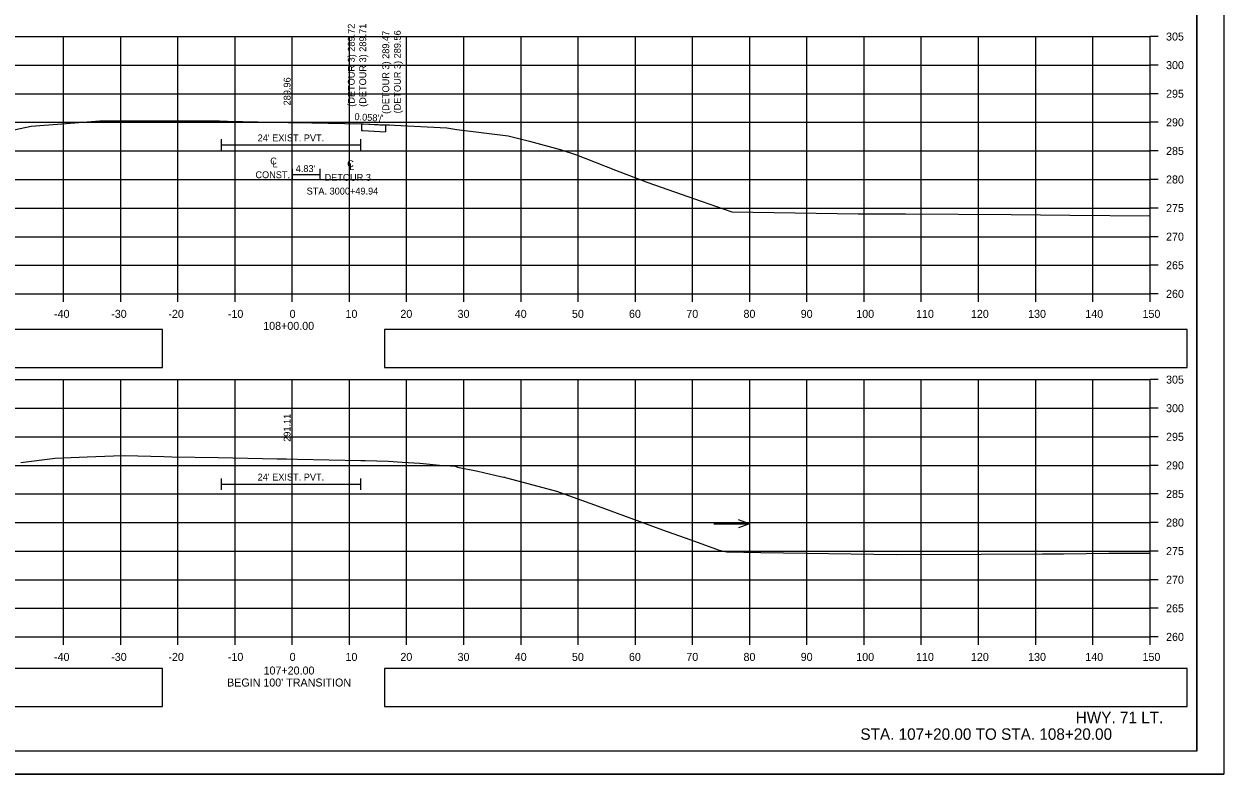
# Model space of a CAD drawing. Extents: x 285 to 4233, y -659 to 3710.
# Drawn here: x 492.4 to 702.2, y -23.8 to 107.3 of the extents above; entities that cross this region are included whole.
import ezdxf

# ---------------------------------------------------------------- set-up
doc = ezdxf.new("R2010")
doc.units = 0
for name, color, linetype in [('R_Alt Surface', 7, 'Continuous'), ('R_Axis', 7, 'Continuous'), ('R_Axis Annot', 7, 'Continuous'), ('R_Border', 7, 'Continuous'), ('R_Detour', 7, 'Continuous'), ('R_Draft', 7, 'Continuous'), ('R_Exist Surface', 7, 'Continuous'), ('R_Grid', 7, 'Continuous'), ('R_No Plot', 7, 'Continuous'), ('R_Water', 7, 'Continuous'), ('R_Water Annot', 7, 'Continuous'), ('R_Xsect Elev', 7, 'Continuous'), ('R_Xsect Slope', 7, 'Continuous')]:
    doc.layers.add(name, color=color, linetype=linetype)

msp = doc.modelspace()

# ---------------------------------------------------------------- linework, layer by layer
at = {"layer": 'R_Alt Surface'}
for points in [[(526.86, 87.19), (526.86, 85.19)], [(526.86, 86.19), (551.22, 86.19)], [(551.22, 87.19), (551.22, 85.19)], [(539.28, 82.03), (539.28, 80.03)], [(544.11, 82.03), (544.11, 80.03)], [(539.28, 81.03), (544.11, 81.03)], [(526.86, 27.86), (526.86, 25.86)], [(551.22, 27.86), (551.22, 25.86)], [(526.86, 26.86), (551.22, 26.86)]]:
    msp.add_lwpolyline(points, dxfattribs=at)
at = {"layer": 'R_Axis'}
for p, q in [((689.28, 60.15), (689.28, 105.15)), ((690.68, 105.15), (689.28, 105.15)), ((690.68, 100.15), (689.28, 100.15)), ((690.68, 95.15), (689.28, 95.15)), ((690.68, 90.15), (689.28, 90.15)), ((690.68, 85.15), (689.28, 85.15)), ((690.68, 80.15), (689.28, 80.15)), ((690.68, 75.15), (689.28, 75.15)), ((690.68, 70.15), (689.28, 70.15)), ((690.68, 65.15), (689.28, 65.15)), ((389.28, 60.15), (689.28, 60.15)), ((499.28, 58.75), (499.28, 60.15)), ((509.28, 58.75), (509.28, 60.15)), ((519.28, 58.75), (519.28, 60.15)), ((529.28, 58.75), (529.28, 60.15)), ((539.28, 58.75), (539.28, 60.15)), ((549.28, 58.75), (549.28, 60.15)), ((559.28, 58.75), (559.28, 60.15)), ((569.28, 58.75), (569.28, 60.15)), ((579.28, 58.75), (579.28, 60.15)), ((589.28, 58.75), (589.28, 60.15)), ((599.28, 58.75), (599.28, 60.15)), ((609.28, 58.75), (609.28, 60.15)), ((619.28, 58.75), (619.28, 60.15)), ((629.28, 58.75), (629.28, 60.15)), ((639.28, 58.75), (639.28, 60.15)), ((649.28, 58.75), (649.28, 60.15)), ((659.28, 58.75), (659.28, 60.15)), ((669.28, 58.75), (669.28, 60.15)), ((679.28, 58.75), (679.28, 60.15)), ((689.28, 58.75), (689.28, 60.15)), ((690.68, 60.15), (689.28, 60.15)), ((689.28, 0.15), (689.28, 45.15)), ((690.68, 45.15), (689.28, 45.15)), ((690.68, 40.15), (689.28, 40.15)), ((690.68, 35.15), (689.28, 35.15)), ((690.68, 30.15), (689.28, 30.15)), ((690.68, 25.15), (689.28, 25.15)), ((690.68, 20.15), (689.28, 20.15)), ((690.68, 15.15), (689.28, 15.15)), ((690.68, 10.15), (689.28, 10.15)), ((690.68, 5.15), (689.28, 5.15)), ((389.28, 0.15), (689.28, 0.15)), ((499.28, -1.25), (499.28, 0.15)), ((509.28, -1.25), (509.28, 0.15)), ((519.28, -1.25), (519.28, 0.15)), ((529.28, -1.25), (529.28, 0.15)), ((539.28, -1.25), (539.28, 0.15)), ((549.28, -1.25), (549.28, 0.15)), ((559.28, -1.25), (559.28, 0.15)), ((569.28, -1.25), (569.28, 0.15)), ((579.28, -1.25), (579.28, 0.15)), ((589.28, -1.25), (589.28, 0.15)), ((599.28, -1.25), (599.28, 0.15)), ((609.28, -1.25), (609.28, 0.15)), ((619.28, -1.25), (619.28, 0.15)), ((629.28, -1.25), (629.28, 0.15)), ((639.28, -1.25), (639.28, 0.15)), ((649.28, -1.25), (649.28, 0.15)), ((659.28, -1.25), (659.28, 0.15)), ((669.28, -1.25), (669.28, 0.15)), ((679.28, -1.25), (679.28, 0.15)), ((689.28, -1.25), (689.28, 0.15)), ((690.68, 0.15), (689.28, 0.15))]:
    msp.add_line(p, q, dxfattribs=at)
at = {"layer": 'R_Axis Annot'}
for points in [[(389.28, 47.26), (516.61, 47.26), (516.61, 53.91), (389.28, 53.91)], [(555.42, 47.25), (695.78, 47.25), (695.78, 53.9), (555.42, 53.9)], [(389.28, -12.05), (516.61, -12.05), (516.61, -5.4), (389.28, -5.4)], [(555.42, -12.05), (695.78, -12.05), (695.78, -5.4), (555.42, -5.4)]]:
    msp.add_lwpolyline(points, close=True, dxfattribs=at)
at = {"layer": 'R_Border'}
for q in [(697.46, 185.61), (381.28, -19.85)]:
    msp.add_line((697.46, -19.85), q, dxfattribs=at)
at = {"layer": 'R_Detour'}
for p, q in [((551.4, 89.87), (551.39, 88.71)), ((555.61, 89.63), (555.6, 88.46))]:
    msp.add_line(p, q, dxfattribs=at)
for points in [[(551.39, 89.87), (551.4, 89.87), (551.61, 89.86), (551.67, 89.86), (555.61, 89.63), (555.86, 89.71), (555.87, 89.71)], [(551.39, 88.71), (551.39, 88.71), (551.61, 88.69), (555.6, 88.46)]]:
    msp.add_lwpolyline(points, dxfattribs=at)
at = {"layer": 'R_Exist Surface'}
for points in [[(486.17, 87.92), (493.65, 89.45), (498.98, 89.89), (505.66, 90.41), (516.31, 90.43), (516.71, 90.43), (526.44, 90.4), (526.54, 90.4), (527.94, 90.36), (538.58, 90.13), (539.77, 90.1), (551.39, 89.87), (554.32, 89.77), (555.97, 89.71), (556.3, 89.7), (557.16, 89.68), (566.33, 89.17), (568.05, 88.9), (577.04, 87.76), (580.74, 86.86), (586.13, 85.37), (588.98, 84.45), (595.83, 81.81), (601.47, 79.6), (610.8, 76.35), (616.13, 74.5), (627.23, 74.33), (638.23, 74.17), (646.51, 74.13), (664.99, 74), (675.27, 73.93), (689.28, 73.78)], [(491.83, 30.65), (497.84, 31.4), (503.41, 31.67), (508.04, 31.82), (510.01, 31.85), (516.85, 31.69), (518.25, 31.67), (526.32, 31.54), (536.64, 31.32), (538.29, 31.29), (540.19, 31.25), (551.26, 31.03), (552.04, 31), (556.13, 30.88), (558.49, 30.73), (561.59, 30.51), (565.61, 30.13), (566.98, 30.04), (567.64, 30.09), (568.2, 29.86), (571.76, 29.11), (575.72, 28.22), (576.26, 28.1), (576.4, 28.07), (576.71, 27.99), (576.98, 27.91), (585.46, 25.65), (592.76, 23), (603.41, 19.08), (604.85, 18.56), (608.97, 17.15), (613.27, 15.53), (613.94, 15.32), (615.25, 15.01), (621.23, 14.91), (644.97, 14.59), (659.72, 14.64), (670.45, 14.66), (674.16, 14.7), (682.05, 14.79), (689.28, 14.82)]]:
    msp.add_lwpolyline(points, dxfattribs=at)
at = {"layer": 'R_Grid'}
for p, q in [((389.28, 105.15), (689.28, 105.15)), ((499.28, 60.15), (499.28, 105.15)), ((509.28, 60.15), (509.28, 105.15)), ((519.28, 60.15), (519.28, 105.15)), ((529.28, 60.15), (529.28, 105.15)), ((539.28, 60.15), (539.28, 105.15)), ((549.28, 60.15), (549.28, 105.15)), ((559.28, 60.15), (559.28, 105.15)), ((569.28, 60.15), (569.28, 105.15)), ((579.28, 60.15), (579.28, 105.15)), ((589.28, 60.15), (589.28, 105.15)), ((599.28, 60.15), (599.28, 105.15)), ((609.28, 60.15), (609.28, 105.15)), ((619.28, 60.15), (619.28, 105.15)), ((629.28, 60.15), (629.28, 105.15)), ((639.28, 60.15), (639.28, 105.15)), ((649.28, 60.15), (649.28, 105.15)), ((659.28, 60.15), (659.28, 105.15)), ((669.28, 60.15), (669.28, 105.15)), ((679.28, 60.15), (679.28, 105.15)), ((689.28, 60.15), (689.28, 105.15)), ((389.28, 100.15), (689.28, 100.15)), ((389.28, 95.15), (689.28, 95.15)), ((389.28, 90.15), (689.28, 90.15)), ((389.28, 85.15), (689.28, 85.15)), ((389.28, 80.15), (689.28, 80.15)), ((389.28, 75.15), (689.28, 75.15)), ((389.28, 70.15), (689.28, 70.15)), ((389.28, 65.15), (689.28, 65.15)), ((389.28, 60.15), (689.28, 60.15)), ((389.28, 45.15), (689.28, 45.15)), ((499.28, 0.15), (499.28, 45.15)), ((509.28, 0.15), (509.28, 45.15)), ((519.28, 0.15), (519.28, 45.15)), ((529.28, 0.15), (529.28, 45.15)), ((539.28, 0.15), (539.28, 45.15)), ((549.28, 0.15), (549.28, 45.15)), ((559.28, 0.15), (559.28, 45.15)), ((569.28, 0.15), (569.28, 45.15)), ((579.28, 0.15), (579.28, 45.15)), ((589.28, 0.15), (589.28, 45.15)), ((599.28, 0.15), (599.28, 45.15)), ((609.28, 0.15), (609.28, 45.15)), ((619.28, 0.15), (619.28, 45.15)), ((629.28, 0.15), (629.28, 45.15)), ((639.28, 0.15), (639.28, 45.15)), ((649.28, 0.15), (649.28, 45.15)), ((659.28, 0.15), (659.28, 45.15)), ((669.28, 0.15), (669.28, 45.15)), ((679.28, 0.15), (679.28, 45.15)), ((689.28, 0.15), (689.28, 45.15)), ((389.28, 40.15), (689.28, 40.15)), ((389.28, 35.15), (689.28, 35.15)), ((389.28, 30.15), (689.28, 30.15)), ((389.28, 25.15), (689.28, 25.15)), ((389.28, 20.15), (689.28, 20.15)), ((389.28, 15.15), (689.28, 15.15)), ((389.28, 10.15), (689.28, 10.15)), ((389.28, 5.15), (689.28, 5.15)), ((389.28, 0.15), (689.28, 0.15))]:
    msp.add_line(p, q, dxfattribs=at)
at = {"layer": 'R_No Plot'}
msp.add_line((368.88, -23.83), (702.21, -23.83), dxfattribs=at)
for points in [[(368.87, 189.51), (702.21, 189.51), (702.21, -23.83), (368.87, -23.83)], [(615.2, 185.61), (634.82, 185.61), (634.82, 175.73), (650.93, 175.73), (674.13, 175.73), (674.25, 147.58), (697.46, 147.58), (697.46, -19.85), (381.28, -19.85), (381.28, 185.61)]]:
    msp.add_lwpolyline(points, close=True, dxfattribs=at)
at = {"layer": 'R_Water Annot'}
for p, q in [((612.98, 19.92), (619.26, 19.92)), ((619.26, 19.92), (617.34, 20.62)), ((619.26, 19.92), (617.34, 19.22))]:
    msp.add_line(p, q, dxfattribs=at)
at = {"layer": 'R_Xsect Elev'}
for p, q in [((539.28, 90.11), (539.28, 100.11)), ((539.28, 31.27), (539.28, 41.27))]:
    msp.add_line(p, q, dxfattribs=at)

# ---------------------------------------------------------------- texts
at = {"layer": 'R_Alt Surface'}
for s, height, p in [('C', 1.2, (535.43, 82.78)), ('L', 1.2, (535.81, 82.25)), ('C', 1.2, (548.88, 82.31)), ('L', 1.2, (549.26, 81.79)), ('CONST.', 1.199, (532.84, 80.38)), ('DETOUR 3', 1.199, (544.93, 79.92)), ('STA. 3000+49.94', 1.1985, (541.8, 77.52))]:
    msp.add_text(s, height=height, dxfattribs=at).set_placement(p)
at = {"layer": 'R_Axis Annot'}
for s, p in [('305', (692.08, 104.45)), ('300', (692.08, 99.45)), ('295', (692.08, 94.45)), ('290', (692.08, 89.45)), ('285', (692.08, 84.45)), ('280', (692.08, 79.45)), ('275', (692.08, 74.45)), ('270', (692.08, 69.45)), ('265', (692.08, 64.45)), ('260', (692.08, 59.45)), ('-40', (497.62, 55.95)), ('-30', (507.62, 55.95)), ('-20', (517.62, 55.95)), ('-10', (528.02, 55.95)), ('0', (538.82, 55.95)), ('10', (548.59, 55.95)), ('20', (558.19, 55.95)), ('30', (568.19, 55.95)), ('40', (578.19, 55.95)), ('50', (588.19, 55.95)), ('60', (598.16, 55.95)), ('70', (608.19, 55.95)), ('80', (618.19, 55.95)), ('90', (628.19, 55.95)), ('100', (637.91, 55.95)), ('110', (648.36, 55.95)), ('120', (657.96, 55.95)), ('130', (667.96, 55.95)), ('140', (677.96, 55.95)), ('150', (687.96, 55.95)), ('108+00.00', (534.2, 53.85)), ('305', (692.08, 44.45)), ('300', (692.08, 39.45)), ('295', (692.08, 34.45)), ('290', (692.08, 29.45)), ('285', (692.08, 24.45)), ('280', (692.08, 19.45)), ('275', (692.08, 14.45)), ('270', (692.08, 9.45)), ('265', (692.08, 4.45)), ('260', (692.08, -0.55)), ('-40', (497.62, -4.05)), ('-30', (507.62, -4.05)), ('-20', (517.62, -4.05)), ('-10', (528.02, -4.05)), ('0', (538.82, -4.05)), ('10', (548.59, -4.05)), ('20', (558.19, -4.05)), ('30', (568.19, -4.05)), ('40', (578.19, -4.05)), ('50', (588.19, -4.05)), ('60', (598.16, -4.05)), ('70', (608.19, -4.05)), ('80', (618.19, -4.05)), ('90', (628.19, -4.05)), ('100', (637.91, -4.05)), ('110', (648.36, -4.05)), ('120', (657.96, -4.05)), ('130', (667.96, -4.05)), ('140', (677.96, -4.05)), ('150', (687.96, -4.05)), ('107+20.00', (534.26, -6.43)), ("BEGIN 100' TRANSITION", (527.88, -8.53))]:
    msp.add_text(s, height=1.4, dxfattribs=at).set_placement(p)
at = {"layer": 'R_Draft'}
for s, p in [('HWY. 71 LT.', (676.29, -14.94)), ('STA. 107+20.00 TO STA. 108+20.00', (638.63, -17.85))]:
    msp.add_text(s, height=2, dxfattribs=at).set_placement(p)
at = {"layer": 'R_Water'}
for s, p in [("24' EXIST. PVT.", (533.23, 86.83)), ("4.83'", (539.88, 81.45)), ("24' EXIST. PVT.", (533.23, 27.5))]:
    msp.add_text(s, height=1.2, dxfattribs=at).set_placement(p)
at = {"layer": 'R_Xsect Elev'}
for s, p in [('(DETOUR 3) 289.72', (550.2, 92.87)), ('(DETOUR 3) 289.71', (552.21, 92.86)), ('(DETOUR 3) 289.47', (556.23, 91.62)), ('(DETOUR 3) 289.56', (558.26, 91.71)), ('289.96', (538.98, 93.11)), ('291.11', (538.98, 34.27))]:
    msp.add_text(s, height=1.2, rotation=90, dxfattribs=at).set_placement(p)
at = {"layer": 'R_Xsect Slope'}
msp.add_text("0.058'/'", height=1.2, rotation=356.6691, dxfattribs=at).set_placement((550.13, 90.55))

doc.saveas('drawing.dxf')
